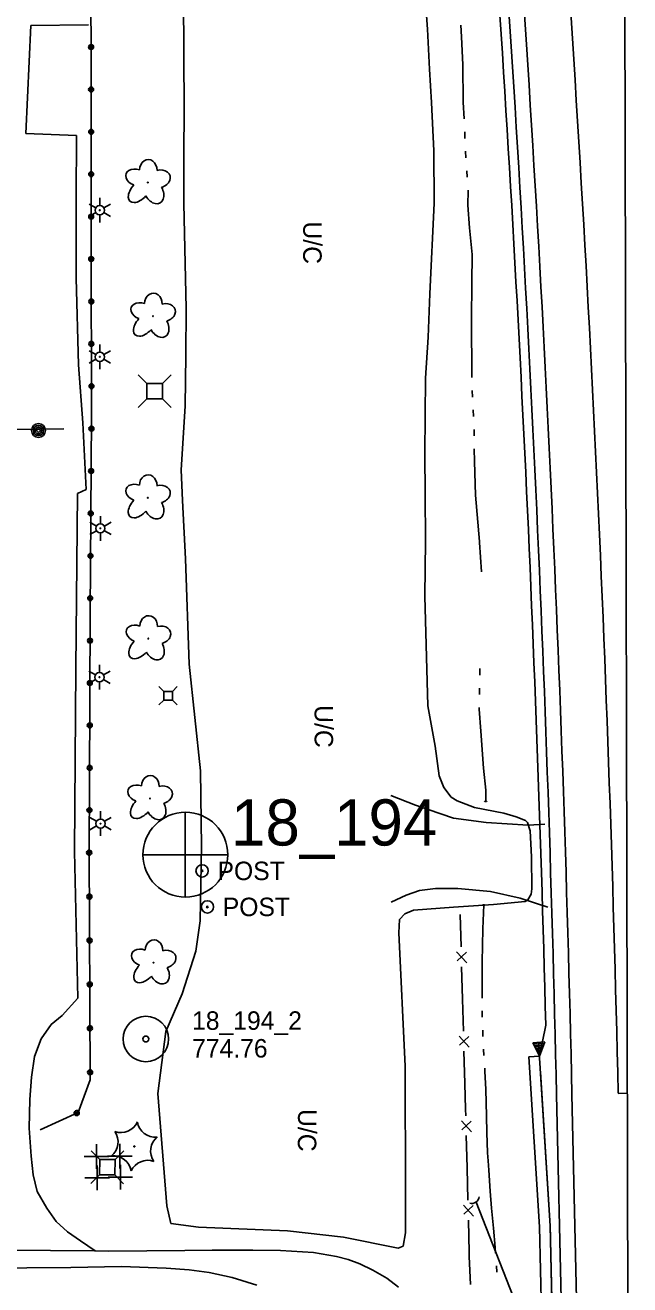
# Model space of a CAD drawing. Extents: x 589250 to 1188077, y 162953 to 363065.
# Drawn here: x 593759.1 to 593955.5, y 183992 to 184401 of the extents above; entities that cross this region are included whole.
import ezdxf

# ---------------------------------------------------------------- set-up
doc = ezdxf.new("R2010")
doc.units = 0
for name, color, linetype in [('E_AREA', 7, 'Continuous'), ('E_AREA_Text', 7, 'Continuous'), ('E_BMGRD', 7, 'Continuous'), ('E_BMGRD_P', 7, 'Continuous'), ('E_DRN', 7, 'Continuous'), ('E_DRN_SS_UG', 7, 'Continuous'), ('E_DWY', 7, 'Continuous'), ('E_FEN_P', 7, 'Continuous'), ('E_LAND_Vegetation', 7, 'Continuous'), ('E_LTG', 7, 'Continuous'), ('E_MAP_PassPoints', 7, 'Continuous'), ('E_MAP_PhotoCenter', 7, 'Continuous'), ('E_MISCPROP', 7, 'Continuous'), ('E_RDWY', 7, 'Continuous'), ('E_RDWY_Gravel', 7, 'Continuous'), ('E_RDWY_PavtEdge', 7, 'Continuous'), ('E_RDWY_ShldPaved', 7, 'Continuous'), ('E_SGN', 7, 'Continuous'), ('E_UTL_AG_Bold', 7, 'Continuous'), ('E_UTL_ETransformer', 7, 'Continuous'), ('E_WTR_FlowLine', 7, 'Continuous'), ('P_BMGRD', 7, 'Continuous')]:
    doc.layers.add(name, color=color, linetype=linetype)

msp = doc.modelspace()

# ---------------------------------------------------------------- linework, layer by layer
at = {"layer": 'E_AREA'}
for p, q in [((593810.77, 184373.26), (593810.42, 184425.33)), ((593888.88, 184412.4), (593889.82, 184399.75)), ((593889.82, 184399.75), (593890.51, 184386.73)), ((593890.51, 184386.73), (593891.1, 184375.95)), ((593810.61, 184359.45), (593810.77, 184373.26)), ((593891.1, 184375.95), (593891.82, 184360.27)), ((593891.82, 184360.27), (593892, 184343.2)), ((593810.7, 184343.1), (593810.61, 184359.45)), ((593811.47, 184309.05), (593810.7, 184343.1)), ((593892, 184343.2), (593890.62, 184313.77)), ((593890.62, 184313.77), (593890.06, 184299.74)), ((593811.33, 184293.82), (593811.47, 184309.05)), ((593890.06, 184299.74), (593889.19, 184286.34)), ((593811.11, 184277.31), (593811.33, 184293.82)), ((593889.19, 184286.34), (593889.06, 184274.26)), ((593809.76, 184256.58), (593811.11, 184277.31)), ((593889.06, 184274.26), (593888.92, 184261.75)), ((593888.92, 184261.75), (593889.02, 184248.78)), ((593810.27, 184246.66), (593809.76, 184256.58)), ((593811.23, 184227.73), (593810.27, 184246.66)), ((593889.02, 184248.78), (593889.13, 184233.47)), ((593889.13, 184233.47), (593888.92, 184215.64)), ((593812.36, 184193.55), (593811.23, 184227.73)), ((593888.92, 184215.64), (593889.95, 184179.98)), ((593816.12, 184158.88), (593812.36, 184193.55)), ((593889.95, 184179.98), (593892.25, 184166.85)), ((593892.25, 184166.85), (593893.62, 184157.27)), ((593816.37, 184134.26), (593816.12, 184158.88)), ((593893.62, 184157.27), (593895.13, 184153.44)), ((593895.13, 184153.44), (593897.45, 184150.32)), ((593897.45, 184150.32), (593899.45, 184149.09)), ((593899.45, 184149.09), (593905.12, 184147.01)), ((593905.12, 184147.01), (593914.61, 184145.08)), ((593914.61, 184145.08), (593918.59, 184143.95)), ((593918.59, 184143.95), (593921.64, 184142.7)), ((593921.64, 184142.7), (593922.29, 184142.14)), ((593922.29, 184142.14), (593923.19, 184139.4)), ((593923.19, 184139.4), (593923.62, 184130.94)), ((593816.02, 184110.13), (593816.37, 184134.26)), ((593923.62, 184130.94), (593923.67, 184120.53)), ((593923.67, 184120.53), (593923.5, 184118.86)), ((593911.2, 184115.49), (593898.27, 184114.64)), ((593921.49, 184116.45), (593911.2, 184115.49)), ((593922.4, 184116.96), (593921.49, 184116.45)), ((593923.5, 184118.86), (593922.4, 184116.96)), ((593882.5, 184112.39), (593880.69, 184110.63)), ((593885.21, 184113.67), (593882.5, 184112.39)), ((593898.27, 184114.64), (593885.21, 184113.67)), ((593814.56, 184100.27), (593816.02, 184110.13)), ((593880.69, 184110.63), (593880.51, 184106.27)), ((593880.51, 184106.27), (593882.58, 184062.91)), ((593810.11, 184086.4), (593814.56, 184100.27)), ((593804.84, 184074.23), (593810.11, 184086.4)), ((593802.24, 184054.1), (593804.84, 184074.23)), ((593882.58, 184062.91), (593882.69, 184021.58)), ((593805.18, 184017.62), (593802.24, 184054.1)), ((593882.69, 184021.58), (593882.64, 184008.81)), ((593806.44, 184011.82), (593805.18, 184017.62)), ((593815.43, 184010.68), (593806.44, 184011.82)), ((593844.37, 184009.43), (593815.43, 184010.68)), ((593862.55, 184007.45), (593844.37, 184009.43)), ((593882.64, 184008.81), (593881.91, 184004.53)), ((593880.33, 184003.89), (593862.55, 184007.45)), ((593881.91, 184004.53), (593880.33, 184003.89))]:
    msp.add_line(p, q, dxfattribs=at)
at = {"layer": 'E_BMGRD'}
msp.add_lwpolyline([(593930.63, 183968.47), (593929.68, 184011.05), (593925.89, 184070.7)], dxfattribs=at)
at = {"layer": 'E_BMGRD_P'}
for p, q in [((593780.31, 184463.92), (593780.54, 184391.32)), ((593780.54, 184391.32), (593780.57, 184330.59)), ((593780.57, 184330.59), (593780.68, 184274.1)), ((593780.68, 184274.1), (593780.2, 184209.84)), ((593780.2, 184209.84), (593780.05, 184155.08)), ((593780.05, 184155.08), (593779.93, 184133.47)), ((593779.93, 184133.47), (593780.22, 184058.48)), ((593780.22, 184058.48), (593776.34, 184047.96)), ((593776.34, 184047.96), (593764, 184042.24))]:
    msp.add_line(p, q, dxfattribs=at)
for centre, major_axis, ratio in [((593780.54, 184393.93), (0.015, 0.802), 0.996114), ((593780.54, 184393.93), (0.007, 0.404), 0.996114), ((593780.55, 184380.16), (0, 0.802), 0.996116), ((593780.55, 184380.16), (0, 0.404), 0.996116), ((593780.56, 184366.39), (0, 0.802), 0.996116), ((593780.56, 184366.39), (0, 0.404), 0.996116), ((593780.56, 184352.62), (0, 0.802), 0.996116), ((593780.56, 184352.62), (0, 0.404), 0.996116), ((593780.57, 184338.85), (0, 0.802), 0.996116), ((593780.57, 184338.85), (0, 0.404), 0.996116), ((593780.58, 184325.08), (-0.009, 0.802), 0.996116), ((593780.58, 184325.08), (-0.004, 0.404), 0.996116), ((593780.61, 184311.31), (-0.009, 0.802), 0.996116), ((593780.61, 184311.31), (-0.004, 0.404), 0.996116), ((593780.63, 184297.54), (-0.009, 0.802), 0.996116), ((593780.63, 184297.54), (-0.004, 0.404), 0.996116), ((593780.66, 184283.78), (-0.009, 0.802), 0.996116), ((593780.66, 184283.78), (-0.004, 0.404), 0.996116), ((593780.65, 184270.01), (0.006, 0.802), 0.996116), ((593780.65, 184270.01), (0.003, 0.404), 0.996116), ((593780.55, 184256.24), (0.006, 0.802), 0.996116), ((593780.55, 184256.24), (0.003, 0.404), 0.996116), ((593780.44, 184242.47), (0.006, 0.802), 0.996116), ((593780.44, 184242.47), (0.003, 0.404), 0.996116), ((593780.34, 184228.7), (0.006, 0.802), 0.996116), ((593780.34, 184228.7), (0.003, 0.404), 0.996116), ((593780.24, 184214.93), (0.006, 0.802), 0.996116), ((593780.24, 184214.93), (0.003, 0.404), 0.996116), ((593780.18, 184201.16), (-0.002, 0.802), 0.996116), ((593780.18, 184201.16), (-0.001, 0.404), 0.996116), ((593780.14, 184187.39), (-0.002, 0.802), 0.996116), ((593780.14, 184187.39), (-0.001, 0.404), 0.996116), ((593780.1, 184173.62), (-0.002, 0.802), 0.996116), ((593780.1, 184173.62), (-0.001, 0.404), 0.996116), ((593780.06, 184159.86), (-0.002, 0.802), 0.996116), ((593780.06, 184159.86), (-0.001, 0.404), 0.996116), ((593780, 184146.09), (0.004, 0.802), 0.996116), ((593780, 184146.09), (0.002, 0.404), 0.996116), ((593779.93, 184132.28), (0.031, 0.83), 0.99997), ((593779.93, 184132.28), (0.016, 0.418), 0.99997), ((593779.99, 184118.02), (0.031, 0.83), 0.99997), ((593779.99, 184118.02), (0.016, 0.418), 0.99997), ((593780.04, 184103.76), (0.031, 0.83), 0.99997), ((593780.04, 184103.76), (0.016, 0.418), 0.99997), ((593780.1, 184089.51), (0.031, 0.83), 0.99997), ((593780.1, 184089.51), (0.016, 0.418), 0.99997), ((593780.15, 184075.25), (0.031, 0.83), 0.99997), ((593780.15, 184075.25), (0.016, 0.418), 0.99997), ((593780.21, 184060.99), (0.031, 0.83), 0.99997), ((593780.21, 184060.99), (0.016, 0.418), 0.99997), ((593775.86, 184047.73), (-0.047, 0.829), 0.999955), ((593775.86, 184047.73), (-0.024, 0.418), 0.999955)]:
    msp.add_ellipse(centre, major_axis=major_axis, ratio=ratio, dxfattribs=at)
at = {"layer": 'E_DRN'}
for centre, radius, start, end in [((593908.71, 184149.38), 0.503, 216.2238, 322.484), ((593908.05, 184114.77), 0.604, 36.6239, 142.8842), ((593904.27, 184020.69), 2.3, 250.7789, 357.0391)]:
    msp.add_arc(centre, radius, start, end, dxfattribs=at)
at = {"layer": 'E_DRN_SS_UG'}
msp.add_line((593905.57, 184018.82), (593925.27, 183968.77), dxfattribs=at)
at = {"layer": 'E_DWY'}
for p, q in [((593760.97, 184400.9), (593779.66, 184401.18)), ((593759.29, 184365.84), (593760.97, 184400.9)), ((593775.83, 184365.22), (593759.29, 184365.84)), ((593775.74, 184344.8), (593775.83, 184365.22)), ((593775.74, 184318.9), (593775.74, 184344.8)), ((593776.44, 184290.68), (593775.74, 184318.9)), ((593777.86, 184271.86), (593776.44, 184290.68)), ((593778.96, 184250.28), (593777.86, 184271.86)), ((593776.17, 184248.95), (593778.96, 184250.28)), ((593775.62, 184192.07), (593776.17, 184248.95)), ((593775.2, 184132.63), (593775.62, 184192.07)), ((593885.96, 184147.75), (593877.85, 184150.91)), ((593898.27, 184143.52), (593885.96, 184147.75)), ((593908.91, 184142.07), (593898.27, 184143.52)), ((593922.46, 184141.21), (593908.91, 184142.07)), ((593927.92, 184141.58), (593922.46, 184141.21)), ((593776.24, 184085.04), (593775.2, 184132.63)), ((593887.19, 184120.03), (593882.86, 184118.5)), ((593892.38, 184120.65), (593887.19, 184120.03)), ((593899.63, 184120.65), (593892.38, 184120.65)), ((593910.3, 184119.64), (593899.63, 184120.65)), ((593919.96, 184117.47), (593910.3, 184119.64)), ((593882.86, 184118.5), (593878.05, 184116.2)), ((593928.91, 184114.56), (593919.96, 184117.47)), ((593771.15, 184079.39), (593776.24, 184085.04)), ((593767.59, 184076.44), (593771.15, 184079.39)), ((593764.35, 184071.78), (593767.59, 184076.44)), ((593762.13, 184066.08), (593764.35, 184071.78)), ((593761.2, 184059.41), (593762.13, 184066.08)), ((593760.65, 184052.13), (593761.2, 184059.41)), ((593760.45, 184042.85), (593760.65, 184052.13)), ((593761.03, 184033.75), (593760.45, 184042.85)), ((593761.71, 184027.62), (593761.03, 184033.75)), ((593763.01, 184022.24), (593761.71, 184027.62)), ((593766.14, 184016.81), (593763.01, 184022.24)), ((593769.16, 184012.51), (593766.14, 184016.81)), ((593772.91, 184009.14), (593769.16, 184012.51)), ((593777.09, 184006.25), (593772.91, 184009.14)), ((593781.88, 184002.97), (593777.09, 184006.25))]:
    msp.add_line(p, q, dxfattribs=at)
at = {"layer": 'E_FEN_P'}
for p, q in [((593900.41, 184112.2), (593900.71, 184101.73)), ((593899.28, 184100.08), (593902.56, 184096.52)), ((593902.46, 184100), (593899.43, 184097.17)), ((593900.89, 184095.25), (593901.18, 184084.77)), ((593901.18, 184084.77), (593901.47, 184074.3)), ((593900.05, 184072.65), (593903.32, 184069.09)), ((593903.23, 184072.57), (593900.19, 184069.74)), ((593901.65, 184067.82), (593901.94, 184057.34)), ((593901.94, 184057.34), (593902.17, 184048.98)), ((593902.17, 184048.98), (593902.23, 184046.87)), ((593900.8, 184045.22), (593904.07, 184041.66)), ((593903.98, 184045.14), (593900.94, 184042.31)), ((593902.39, 184040.39), (593902.66, 184029.91)), ((593902.66, 184029.91), (593902.92, 184019.44)), ((593901.5, 184017.79), (593904.76, 184014.22)), ((593904.68, 184017.71), (593901.63, 184014.88)), ((593903.09, 184012.96), (593903.35, 184002.48)), ((593903.35, 184002.48), (593903.39, 184001.1)), ((593903.39, 184001.1), (593903.73, 183992.01))]:
    msp.add_line(p, q, dxfattribs=at)
at = {"layer": 'E_LAND_Vegetation'}
for centre, radius in [((593798.98, 184349.95), 0.128), ((593800.66, 184306.54), 0.128), ((593798.97, 184247.56), 0.128), ((593799.13, 184201.82), 0.128), ((593799.66, 184149.9), 0.128), ((593800.81, 184096.57), 0.128), ((593794.58, 184036.88), 0.167)]:
    msp.add_circle(centre, radius, dxfattribs=at)
for centre, radius, start, end in [((593783.4, 184038.32), 5.9, 309.7649, 35.5298), ((593790.24, 184047.29), 5.9, 249.7649, 335.5298), ((593801.38, 184045.81), 5.9, 189.7602, 275.5252), ((593805.77, 184035.44), 5.9, 129.7649, 215.5298), ((593787.74, 184027.91), 5.91, 9.8047, 95.4808), ((593798.92, 184026.48), 5.9, 69.7649, 155.5298)]:
    msp.add_arc(centre, radius, start, end, dxfattribs=at)
for centre, major_axis, ratio in [((593799.09, 184353.93), (-0.09, -3.45), 0.832022), ((593795.31, 184351.57), (3.4, -1.26), 0.716896), ((593802.7, 184351.13), (-3.49, -0.95), 0.782863), ((593796.38, 184347.35), (3.21, 3.51), 0.560249), ((593800.89, 184346.98), (-2.05, 3.69), 0.691916), ((593796.99, 184308.16), (3.4, -1.26), 0.716896), ((593800.76, 184310.53), (-0.09, -3.45), 0.832022), ((593804.38, 184307.72), (-3.49, -0.95), 0.782863), ((593798.06, 184303.94), (3.21, 3.51), 0.560249), ((593802.57, 184303.58), (-2.05, 3.69), 0.691916), ((593799.08, 184251.54), (-0.09, -3.45), 0.832022), ((593795.3, 184249.18), (3.4, -1.26), 0.716896), ((593802.69, 184248.74), (-3.49, -0.95), 0.782863), ((593796.37, 184244.96), (3.21, 3.51), 0.560249), ((593800.88, 184244.59), (-2.05, 3.69), 0.691916), ((593799.24, 184205.8), (-0.09, -3.45), 0.832022), ((593795.46, 184203.44), (3.4, -1.26), 0.716896), ((593802.86, 184203), (-3.49, -0.95), 0.782863), ((593796.54, 184199.21), (3.21, 3.51), 0.560249), ((593801.05, 184198.85), (-2.05, 3.69), 0.691916), ((593799.77, 184153.89), (-0.09, -3.45), 0.832022), ((593795.99, 184151.52), (3.4, -1.26), 0.716896), ((593803.39, 184151.08), (-3.49, -0.95), 0.782863), ((593797.07, 184147.3), (3.21, 3.51), 0.560249), ((593801.58, 184146.94), (-2.05, 3.69), 0.691916), ((593800.95, 184100.55), (-0.11, -3.45), 0.832022), ((593797.15, 184098.22), (3.39, -1.29), 0.716896), ((593804.54, 184097.72), (-3.49, -0.92), 0.782863), ((593798.19, 184093.98), (3.23, 3.48), 0.560249), ((593802.7, 184093.59), (-2.02, 3.71), 0.691916)]:
    msp.add_ellipse(centre, major_axis=major_axis, ratio=ratio, start_param=1.570796, end_param=4.712389, dxfattribs=at)
at = {"layer": 'E_LTG'}
for p, q in [((593783.35, 184344.93), (593783.35, 184342.43)), ((593779.89, 184342.93), (593782.05, 184341.68)), ((593779.89, 184338.93), (593782.05, 184340.18)), ((593784.65, 184341.68), (593786.82, 184342.93)), ((593784.65, 184340.18), (593786.81, 184338.93)), ((593783.35, 184339.43), (593783.35, 184336.93)), ((593779.91, 184295.3), (593782.07, 184294.05)), ((593783.37, 184297.3), (593783.37, 184294.8)), ((593784.67, 184294.05), (593786.84, 184295.3)), ((593779.91, 184291.3), (593782.07, 184292.55)), ((593783.37, 184291.8), (593783.37, 184289.3)), ((593784.67, 184292.55), (593786.84, 184291.3)), ((593783.55, 184241.61), (593783.55, 184239.11)), ((593780.09, 184239.61), (593782.25, 184238.36)), ((593784.85, 184238.36), (593787.01, 184239.61)), ((593780.08, 184235.61), (593782.25, 184236.86)), ((593783.55, 184236.11), (593783.55, 184233.61)), ((593784.85, 184236.86), (593787.01, 184235.61)), ((593783.25, 184193.27), (593783.25, 184190.77)), ((593779.79, 184191.27), (593781.95, 184190.02)), ((593779.79, 184187.27), (593781.95, 184188.52)), ((593784.55, 184190.02), (593786.72, 184191.27)), ((593784.55, 184188.52), (593786.71, 184187.27)), ((593783.25, 184187.77), (593783.25, 184185.27)), ((593780.15, 184143.73), (593782.32, 184142.48)), ((593783.62, 184145.72), (593783.61, 184143.22)), ((593784.91, 184142.47), (593787.08, 184143.72)), ((593780.15, 184139.73), (593782.31, 184140.98)), ((593783.61, 184140.22), (593783.61, 184137.72)), ((593784.91, 184140.97), (593787.08, 184139.72))]:
    msp.add_line(p, q, dxfattribs=at)
for centre, radius in [((593783.35, 184340.93), 1.5), ((593783.35, 184340.93), 0.125), ((593783.37, 184293.3), 1.5), ((593783.37, 184293.3), 0.125), ((593783.55, 184237.61), 1.5), ((593783.55, 184237.61), 0.125), ((593783.25, 184189.27), 1.5), ((593783.25, 184189.27), 0.125), ((593783.61, 184141.72), 1.5), ((593783.61, 184141.72), 0.125)]:
    msp.add_circle(centre, radius, dxfattribs=at)
at = {"layer": 'E_MAP_PassPoints'}
for radius in [7.38, 7.38, 0.945, 0.945]:
    msp.add_circle((593798.33, 184071.78), radius, dxfattribs=at)
at = {"layer": 'E_MAP_PhotoCenter'}
for p, q in [((593811.12, 184145.43), (593811.06, 184118.03)), ((593811.12, 184145.43), (593811.06, 184118.03)), ((593797.43, 184131.63), (593824.89, 184131.62)), ((593797.43, 184131.63), (593824.89, 184131.62))]:
    msp.add_line(p, q, dxfattribs=at)
msp.add_circle((593811.17, 184131.64), 13.78, dxfattribs=at)
msp.add_circle((593811.17, 184131.64), 13.78, dxfattribs=at)
at = {"layer": 'E_MISCPROP'}
for centre, radius in [((593763.45, 184269.39), 2.23), ((593763.45, 184269.39), 1.67), ((593763.45, 184269.39), 1.12), ((593763.45, 184269.39), 0.558), ((593816.6, 184126.38), 2), ((593816.6, 184126.38), 0.25), ((593818.31, 184114.68), 2), ((593818.31, 184114.68), 0.25)]:
    msp.add_circle(centre, radius, dxfattribs=at)
at = {"layer": 'E_RDWY'}
for p, q in [((593759.7, 183997.45), (593747.6, 183997.22)), ((593773.99, 183997.57), (593759.7, 183997.45)), ((593790.44, 183997.86), (593773.99, 183997.57)), ((593804.93, 183997.41), (593790.44, 183997.86)), ((593812.38, 183996.86), (593804.93, 183997.41)), ((593818.93, 183995.93), (593812.38, 183996.86)), ((593826.33, 183994.3), (593818.93, 183995.93)), ((593834.34, 183991.79), (593826.33, 183994.3))]:
    msp.add_line(p, q, dxfattribs=at)
at = {"layer": 'E_RDWY_Gravel'}
for p, q in [((593928.2, 184076.26), (593926.24, 184066.21)), ((593767.31, 184003.06), (593756.19, 184003.16)), ((593781.62, 184002.98), (593767.31, 184003.06)), ((593786.18, 184002.93), (593781.62, 184002.98)), ((593798.69, 184002.98), (593786.18, 184002.93)), ((593811.02, 184003.06), (593798.69, 184002.98)), ((593819.86, 184003.15), (593811.02, 184003.06)), ((593833.12, 184003.22), (593819.86, 184003.15)), ((593842.09, 184003.05), (593833.12, 184003.22)), ((593852.79, 184002.39), (593842.09, 184003.05)), ((593860.22, 184001.17), (593852.79, 184002.39)), ((593864, 184000.2), (593860.22, 184001.17)), ((593867.87, 183998.74), (593864, 184000.2)), ((593872.03, 183996.71), (593867.87, 183998.74)), ((593876.61, 183994.08), (593872.03, 183996.71)), ((593880.42, 183991.15), (593876.61, 183994.08))]:
    msp.add_line(p, q, dxfattribs=at)
msp.add_arc((585838.74, 183873.64), 8092, 1.434819, 4.242526, dxfattribs=at)
at = {"layer": 'E_RDWY_PavtEdge'}
for p, q in [((593955.52, 183703.01), (593953.77, 184483.94)), ((593926.24, 184066.21), (593922.75, 184065.99)), ((593926.19, 184010.83), (593922.75, 184065.99)), ((593936.73, 184053.8), (593943.41, 183753.81)), ((593927.13, 183968.4), (593926.19, 184010.83))]:
    msp.add_line(p, q, dxfattribs=at)
msp.add_lwpolyline([(593951.73, 184054.13), (593954.73, 184054.14)], dxfattribs=at)
for radius, end in [(8115, 4.312666), (8100, 4.245358)]:
    msp.add_arc((585838.74, 183873.64), radius, 1.274493, end, dxfattribs=at)
at = {"layer": 'E_RDWY_ShldPaved'}
msp.add_line((593933.63, 183968.54), (593931.74, 184053.69), dxfattribs=at)
msp.add_arc((585838.74, 183873.64), 8095, 1.274493, 4.242526, dxfattribs=at)
at = {"layer": 'E_SGN'}
msp.add_line((593755.75, 184269.68), (593771.64, 184269.95), dxfattribs=at)
at = {"layer": 'E_UTL_AG_Bold'}
for p, q in [((593798.68, 184284.67), (593795.85, 184287.5)), ((593803.68, 184284.66), (593806.51, 184287.49)), ((593803.68, 184284.66), (593798.68, 184284.67)), ((593798.68, 184284.67), (593798.68, 184279.67)), ((593803.68, 184279.66), (593803.68, 184284.66)), ((593798.68, 184279.67), (593795.85, 184276.84)), ((593798.68, 184279.67), (593803.68, 184279.66)), ((593803.68, 184279.66), (593806.5, 184276.83)), ((593783.33, 184032.66), (593780.53, 184035.51)), ((593788.33, 184032.62), (593791.18, 184035.42)), ((593783.33, 184032.66), (593783.29, 184027.66)), ((593788.33, 184032.62), (593783.33, 184032.66)), ((593788.29, 184027.62), (593788.33, 184032.62)), ((593783.29, 184027.66), (593780.44, 184024.85)), ((593783.29, 184027.66), (593788.29, 184027.62)), ((593788.29, 184027.62), (593791.1, 184024.77))]:
    msp.add_line(p, q, dxfattribs=at)
for points in [[(593804.13, 184184.65), (593802.54, 184186.25)], [(593806.95, 184184.65), (593808.54, 184186.25)], [(593804.13, 184181.84), (593802.54, 184180.25)], [(593806.95, 184181.84), (593808.54, 184180.25)]]:
    msp.add_lwpolyline(points, dxfattribs=at)
msp.add_lwpolyline([(593804.13, 184181.84), (593806.95, 184181.84), (593806.95, 184184.65), (593804.13, 184184.65)], close=True, dxfattribs=at)
at = {"layer": 'E_UTL_ETransformer'}
for points in [[(593782.31, 184029.65), (593782.31, 184037.65)], [(593789.85, 184029.71), (593789.85, 184037.71)], [(593778.31, 184033.65), (593786.31, 184033.65)], [(593785.85, 184033.71), (593793.85, 184033.71)], [(593782.55, 184022.7), (593782.55, 184030.7)], [(593790.04, 184022.95), (593790.04, 184030.95)], [(593778.55, 184026.7), (593786.55, 184026.7)], [(593786.04, 184026.95), (593794.04, 184026.95)]]:
    msp.add_lwpolyline(points, dxfattribs=at)
at = {"layer": 'E_WTR_FlowLine'}
for p, q in [((593900.83, 184397.29), (593900.6, 184401.02)), ((593901.25, 184388.18), (593900.83, 184397.29)), ((593901.42, 184375.98), (593901.25, 184388.18)), ((593901.74, 184370.56), (593901.42, 184375.98)), ((593901.97, 184364.26), (593901.9, 184366.36)), ((593902.3, 184357.96), (593902.16, 184360.06)), ((593902.72, 184351.67), (593902.58, 184353.77)), ((593902.95, 184342.58), (593903, 184347.37)), ((593903, 184347.37), (593903, 184347.47)), ((593903.49, 184335.24), (593902.95, 184342.58)), ((593904.31, 184326.57), (593903.49, 184335.24)), ((593904.23, 184317.39), (593904.31, 184326.57)), ((593904.1, 184305.76), (593904.22, 184317.05)), ((593904.22, 184317.05), (593904.23, 184317.39)), ((593904.18, 184286.56), (593904.1, 184305.76)), ((593904.46, 184280.26), (593904.35, 184282.36)), ((593904.8, 184273.96), (593904.68, 184276.06)), ((593904.97, 184267.66), (593904.95, 184269.76)), ((593905.03, 184259.33), (593905, 184263.45)), ((593905.43, 184248.4), (593905.03, 184259.33)), ((593906.67, 184233.31), (593905.43, 184248.4)), ((593906.69, 184233.02), (593906.67, 184233.31)), ((593907.34, 184223.47), (593906.69, 184233.02)), ((593906.76, 184189.95), (593906.78, 184192.06)), ((593906.68, 184183.65), (593906.71, 184185.75)), ((593906.63, 184178.9), (593906.64, 184179.44)), ((593907.12, 184171.7), (593906.63, 184178.9)), ((593908.01, 184159.72), (593907.12, 184171.7)), ((593908.76, 184152.59), (593908.01, 184159.72)), ((593908.77, 184148.88), (593908.76, 184152.59)), ((593908.15, 184115.37), (593907.74, 184107.6)), ((593907.74, 184107.6), (593907.56, 184096.75)), ((593907.56, 184096.75), (593907.52, 184086.12)), ((593907.52, 184086.12), (593907.53, 184085.05)), ((593907.58, 184080.9), (593907.59, 184079.55)), ((593907.59, 184079.55), (593907.61, 184078.83)), ((593907.73, 184074.68), (593907.77, 184073.36)), ((593907.77, 184073.36), (593907.8, 184072.61)), ((593907.96, 184068.46), (593908.1, 184066.4)), ((593908.4, 184062.26), (593908.47, 184061.23)), ((593908.47, 184061.23), (593908.8, 184055.5)), ((593908.8, 184055.5), (593908.95, 184046.74)), ((593908.95, 184046.74), (593909.08, 184041.37)), ((593909.08, 184041.37), (593909.31, 184034.79)), ((593909.31, 184034.79), (593909.49, 184032.21)), ((593909.49, 184032.21), (593909.7, 184029.14)), ((593909.7, 184029.14), (593910.16, 184022.31)), ((593910.16, 184022.31), (593910.62, 184016.89)), ((593910.62, 184016.89), (593911.24, 184010.31)), ((593911.24, 184010.31), (593911.81, 184004.04)), ((593911.81, 184004.04), (593911.92, 184002.25)), ((593912.19, 183998.11), (593912.32, 183996.04))]:
    msp.add_line(p, q, dxfattribs=at)
at = {"layer": 'P_BMGRD'}
for p, q in [((593923.98, 184070.58), (593927.92, 184070.83)), ((593923.98, 184070.58), (593926.24, 184066.21)), ((593924.23, 184070.09), (593927.74, 184070.32)), ((593924.48, 184069.61), (593927.55, 184069.8)), ((593926.24, 184066.21), (593927.92, 184070.83)), ((593924.73, 184069.12), (593927.36, 184069.29)), ((593924.99, 184068.64), (593927.18, 184068.77)), ((593925.24, 184068.16), (593926.99, 184068.27)), ((593925.49, 184067.67), (593926.8, 184067.75)), ((593925.74, 184067.18), (593926.61, 184067.24)), ((593925.99, 184066.7), (593926.42, 184066.72)), ((593929.68, 184011.05), (593926.56, 184060.99)), ((593930.23, 183986.62), (593929.67, 184011.61))]:
    msp.add_line(p, q, dxfattribs=at)

# ---------------------------------------------------------------- texts
at = {"layer": 'E_AREA_Text'}
for rotation, p in [(269.969, (593849.43, 184337.28)), (269.969, (593853.14, 184180.19)), (269.5535, (593847.78, 184049.05))]:
    msp.add_text('U/C', height=6, rotation=rotation, dxfattribs=at).set_placement(p)
at = {"layer": 'E_MAP_PassPoints'}
for s, p in [('18_194_2', (593813.33, 184074.76)), ('18_194_2', (593813.33, 184074.76)), ('774.76', (593813.33, 184065.76)), ('774.76', (593813.33, 184065.76))]:
    msp.add_text(s, height=6, dxfattribs=at).set_placement(p)
at = {"layer": 'E_MAP_PhotoCenter'}
msp.add_text('18_194', height=15, dxfattribs=at).set_placement((593826.02, 184134.61))
msp.add_text('18_194', height=15, dxfattribs=at).set_placement((593826.02, 184134.61))
at = {"layer": 'E_MISCPROP'}
for p in [(593821.6, 184123.38), (593823.31, 184111.68)]:
    msp.add_text('POST', height=6, dxfattribs=at).set_placement(p)

doc.saveas('drawing.dxf')
